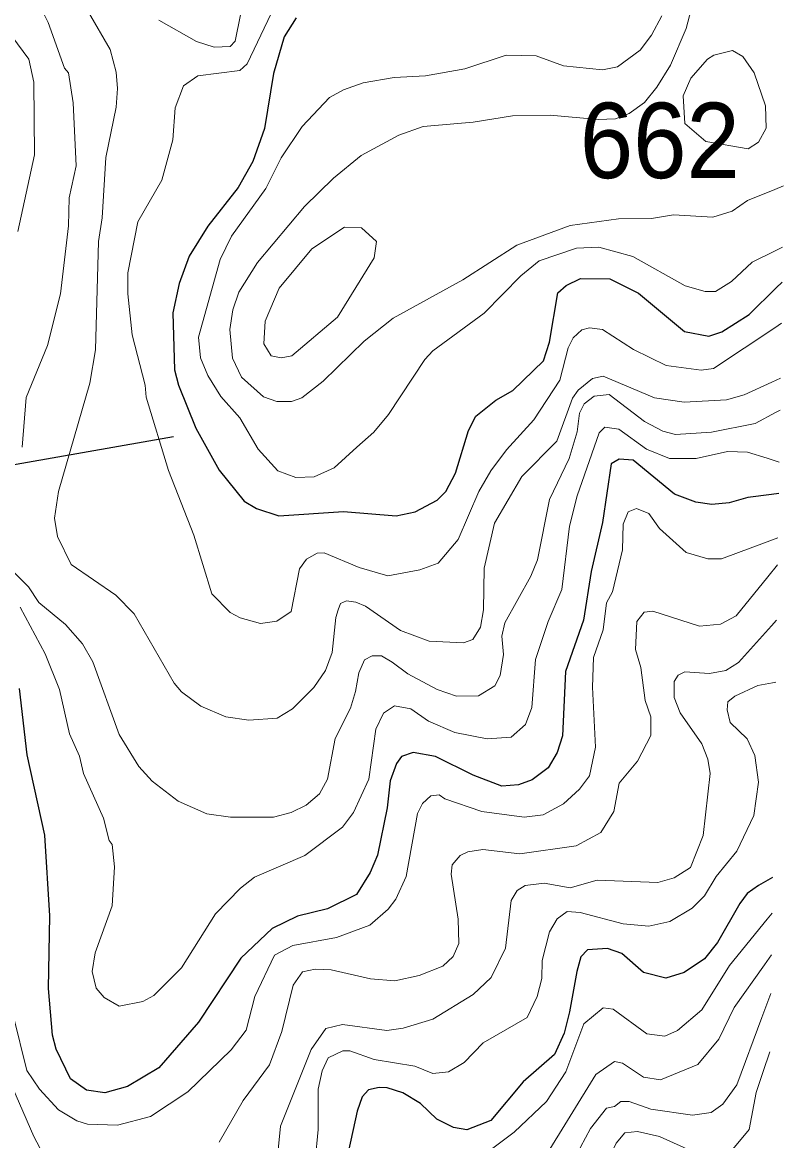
# Model space of a CAD drawing. Extents: x 673.3 to 698.5, y 6984.3 to 7012.3.
# Drawn here: x 697.596 to 698.403, y 7007.162 to 7008.347 of the extents above; entities that cross this region are included whole.
import ezdxf
from ezdxf.enums import TextEntityAlignment as Align

# ---------------------------------------------------------------- set-up
doc = ezdxf.new("R2010")
doc.units = 0
doc.header["$LTSCALE"] = 0.032
for name, color, linetype, lineweight in [('1', 7, 'Continuous', 25), ('2', 7, 'Continuous', 13), ('26', 7, 'Continuous', 25)]:
    doc.layers.add(name, color=color, linetype=linetype, lineweight=lineweight)
doc.layers.add('21', color=7, linetype='Continuous')

msp = doc.modelspace()

# ---------------------------------------------------------------- linework, layer by layer
at = {"layer": '1'}
for points in [[(697.8862, 7008.3516), (697.8734, 7008.3317), (697.8622, 7008.2927), (697.8526, 7008.2344), (697.8403, 7008.1995), (697.8247, 7008.172), (697.7924, 7008.1309), (697.7729, 7008.0992), (697.7623, 7008.0703), (697.7556, 7008.0389), (697.7572, 7007.9787), (697.7613, 7007.9624), (697.7799, 7007.9168), (697.8045, 7007.8721), (697.8311, 7007.8394), (697.8441, 7007.8315), (697.8677, 7007.8237), (697.9362, 7007.8286), (697.992, 7007.8237), (698.0123, 7007.8279), (698.0354, 7007.8406), (698.0446, 7007.8497), (698.0551, 7007.8689), (698.0689, 7007.9143), (698.0765, 7007.9295), (698.0976, 7007.9463), (698.1158, 7007.9566), (698.1482, 7007.9883), (698.1546, 7008.0078), (698.1635, 7008.0601), (698.1721, 7008.0681), (698.1875, 7008.0753), (698.2184, 7008.0752), (698.2489, 7008.06), (698.2977, 7008.0192), (698.3233, 7008.0143), (698.3373, 7008.0188), (698.3661, 7008.0374), (698.3949, 7008.0656), (698.4011, 7008.0716)], [(698.3975, 7007.8476), (698.3899, 7007.8466), (698.3647, 7007.8434), (698.3449, 7007.8375), (698.3265, 7007.836), (698.3096, 7007.8383), (698.2872, 7007.8468), (698.2434, 7007.883), (698.2283, 7007.8839), (698.22, 7007.8791), (698.2108, 7007.8168), (698.1989, 7007.7648), (698.1905, 7007.7132), (698.1717, 7007.6588), (698.1684, 7007.5907), (698.1627, 7007.5729), (698.1531, 7007.5568), (698.1363, 7007.5438), (698.1217, 7007.5386), (698.1042, 7007.5371), (698.0736, 7007.549), (698.0338, 7007.5688), (698.0101, 7007.5729), (697.9976, 7007.5688), (697.9926, 7007.5614), (697.9857, 7007.5429), (697.9827, 7007.5144), (697.9723, 7007.464), (697.9647, 7007.4456), (697.9502, 7007.4224), (697.9195, 7007.4073), (697.8875, 7007.3993), (697.8606, 7007.3865), (697.8274, 7007.3548), (697.7828, 7007.2872), (697.7407, 7007.2387), (697.7074, 7007.2189), (697.6833, 7007.212), (697.6638, 7007.2149), (697.6471, 7007.227), (697.6319, 7007.2585), (697.628, 7007.2734), (697.6238, 7007.3229), (697.6252, 7007.3999), (697.6198, 7007.4852), (697.6012, 7007.5705), (697.5928, 7007.6409)], [(698.391, 7007.4405), (698.3761, 7007.432), (698.3642, 7007.4234), (698.3563, 7007.4129), (698.3327, 7007.3715), (698.3188, 7007.3543), (698.2972, 7007.3397), (698.2777, 7007.3336), (698.2542, 7007.3399), (698.2313, 7007.3597), (698.2162, 7007.3651), (698.1949, 7007.3639), (698.1877, 7007.3564), (698.1835, 7007.3407), (698.1757, 7007.298), (698.1701, 7007.2753), (698.16, 7007.2527), (698.1267, 7007.224), (698.0924, 7007.1827), (698.0669, 7007.1731), (698.0527, 7007.1753), (698.0351, 7007.1843), (698.018, 7007.201), (697.9992, 7007.2123), (697.9827, 7007.2175), (697.9741, 7007.2177), (697.9629, 7007.2155), (697.9561, 7007.2081), (697.9509, 7007.1927), (697.9234, 7007.0666)]]:
    msp.add_lwpolyline(points, dxfattribs=at)
at = {"layer": '2'}
for points in [[(697.7407, 7008.3491), (697.7806, 7008.3267), (697.7993, 7008.3205), (697.8163, 7008.3212), (697.8215, 7008.327), (697.8387, 7008.413)], [(697.6091, 7008.3756), (697.6235, 7008.3468), (697.6408, 7008.2985), (697.6448, 7008.2935), (697.6498, 7008.2616), (697.6529, 7008.1948), (697.6457, 7008.1611), (697.6448, 7008.1313), (697.6365, 7008.0592), (697.6228, 7008.0045), (697.6001, 7007.9494), (697.5959, 7007.8967)], [(698.3079, 7008.3731), (698.2994, 7008.3406), (698.2829, 7008.3016), (698.2683, 7008.2782), (698.2554, 7008.262), (698.2391, 7008.2503), (698.2246, 7008.2447), (698.2061, 7008.2439), (698.1552, 7008.2487), (698.1153, 7008.2479), (698.0738, 7008.2413), (698.0206, 7008.2367), (697.995, 7008.2275), (697.955, 7008.2058), (697.9257, 7008.1817), (697.8948, 7008.1518), (697.845, 7008.0925), (697.8253, 7008.0608), (697.8191, 7008.0422), (697.8159, 7008.0213), (697.8188, 7007.9908), (697.8283, 7007.9707), (697.8515, 7007.95), (697.8657, 7007.945), (697.8813, 7007.945), (697.892, 7007.949), (697.9147, 7007.9665), (697.9581, 7008.0091), (697.989, 7008.0333), (698.0629, 7008.0741), (698.1201, 7008.1106), (698.1764, 7008.1315), (698.2277, 7008.1388), (698.2627, 7008.1392), (698.2859, 7008.1429), (698.3278, 7008.1406), (698.348, 7008.1468), (698.3645, 7008.1582), (698.3933, 7008.1698), (698.4027, 7008.1736)], [(698.3994, 7007.9698), (698.3901, 7007.9655), (698.3609, 7007.9521), (698.3422, 7007.9467), (698.2973, 7007.9442), (698.266, 7007.9489), (698.2116, 7007.9718), (698.2002, 7007.9694), (698.1848, 7007.9572), (698.1791, 7007.9486), (698.1623, 7007.9029), (698.1254, 7007.8654), (698.0962, 7007.8161), (698.0853, 7007.7683), (698.0845, 7007.7241), (698.0815, 7007.7057), (698.0734, 7007.6929), (698.0636, 7007.6893), (698.027, 7007.6911), (697.9966, 7007.7024), (697.9597, 7007.728), (697.9494, 7007.7324), (697.9395, 7007.7339), (697.933, 7007.7309), (697.9305, 7007.7242), (697.9283, 7007.716), (697.9242, 7007.679), (697.9171, 7007.6597), (697.9047, 7007.642), (697.8824, 7007.6191), (697.8659, 7007.6095), (697.836, 7007.6071), (697.8115, 7007.6109), (697.7851, 7007.622), (697.7646, 7007.6371), (697.7567, 7007.6464), (697.7144, 7007.7199), (697.695, 7007.7399), (697.6476, 7007.7721), (697.6332, 7007.8018), (697.6302, 7007.8214), (697.6342, 7007.8497), (697.6674, 7007.9644), (697.6734, 7007.9998), (697.6766, 7008.1146), (697.6806, 7008.1397), (697.6846, 7008.2038), (697.6953, 7008.2572), (697.6969, 7008.277), (697.6953, 7008.2942), (697.689, 7008.3183), (697.6661, 7008.3577)], [(697.8596, 7008.3565), (697.8343, 7008.303), (697.8264, 7008.2959), (697.7819, 7008.2902), (697.7667, 7008.2798), (697.7579, 7008.2563), (697.7555, 7008.2225), (697.7438, 7008.1797), (697.7184, 7008.1354), (697.7076, 7008.0813), (697.7076, 7008.0592), (697.7124, 7008.0156), (697.7261, 7007.9624), (697.7273, 7007.9496), (697.7508, 7007.8719), (697.7777, 7007.8035), (697.7966, 7007.7411), (697.8163, 7007.7213), (697.8267, 7007.7158), (697.8482, 7007.7097), (697.8658, 7007.712), (697.881, 7007.7223), (697.8897, 7007.7677), (697.8972, 7007.778), (697.9085, 7007.7844), (697.9159, 7007.7845), (697.9529, 7007.7689), (697.9834, 7007.7602), (698.0172, 7007.7665), (698.0367, 7007.7737), (698.0577, 7007.7987), (698.0796, 7007.8497), (698.0925, 7007.8716), (698.1092, 7007.8939), (698.1381, 7007.9255), (698.1654, 7007.9676), (698.1744, 7008.0018), (698.1798, 7008.0126), (698.1888, 7008.021), (698.1969, 7008.0231), (698.2108, 7008.0215), (698.2435, 7008), (698.2783, 7007.9831), (698.3152, 7007.9784), (698.3285, 7007.9799), (698.3933, 7008.0232), (698.4004, 7008.0279)], [(698.4016, 7008.1088), (698.3943, 7008.1052), (698.3693, 7008.0929), (698.3475, 7008.0722), (698.3306, 7008.0615), (698.3196, 7008.0616), (698.2985, 7008.0677), (698.2428, 7008.0988), (698.207, 7008.1086), (698.1833, 7008.1077), (698.1435, 7008.0941), (698.1241, 7008.0782), (698.0852, 7008.0385), (698.0308, 7007.9987), (698.0226, 7007.9897), (697.9839, 7007.9311), (697.9685, 7007.9124), (697.9506, 7007.8965), (697.9264, 7007.8748), (697.9051, 7007.8651), (697.8857, 7007.8644), (697.8666, 7007.8717), (697.8459, 7007.8945), (697.8266, 7007.9277), (697.8062, 7007.9505), (697.7927, 7007.9725), (697.7849, 7007.9912), (697.7825, 7008.0134), (697.8055, 7008.0956), (697.8176, 7008.1204), (697.8541, 7008.1707), (697.8702, 7008.2032), (697.8925, 7008.2364), (697.9215, 7008.2672), (697.9363, 7008.2756), (697.957, 7008.283), (697.9899, 7008.2886), (698.0233, 7008.2903), (698.065, 7008.2977), (698.1088, 7008.3122), (698.1405, 7008.3113), (698.1696, 7008.301), (698.2108, 7008.2967), (698.2265, 7008.2999), (698.2507, 7008.3176), (698.2628, 7008.3332), (698.2737, 7008.3537)], [(697.5911, 7008.1253), (697.6089, 7008.2064), (697.6081, 7008.2836), (697.6029, 7008.3079), (697.5847, 7008.3324)], [(697.6987, 7007.592), (697.7194, 7007.558), (697.7335, 7007.5427), (697.761, 7007.5212), (697.7914, 7007.508), (697.8165, 7007.5045), (697.8621, 7007.5043), (697.8808, 7007.5092), (697.8968, 7007.5171), (697.9107, 7007.5292), (697.9192, 7007.5448), (697.9274, 7007.5877), (697.9436, 7007.62), (697.9489, 7007.6377), (697.9526, 7007.6575), (697.9584, 7007.6712), (697.9665, 7007.6755), (697.9764, 7007.6753), (697.9878, 7007.6688), (698.0045, 7007.6563), (698.0355, 7007.6397), (698.0562, 7007.6328), (698.0794, 7007.633), (698.0965, 7007.6435), (698.1024, 7007.6546), (698.1057, 7007.6769), (698.1042, 7007.6964), (698.1071, 7007.7104), (698.1349, 7007.7599), (698.142, 7007.7771), (698.1545, 7007.841), (698.1754, 7007.8846), (698.1839, 7007.913), (698.1863, 7007.9325), (698.1914, 7007.9425), (698.2021, 7007.9506), (698.2178, 7007.9523), (698.2553, 7007.924), (698.2746, 7007.9137), (698.288, 7007.91), (698.3262, 7007.9125), (698.3724, 7007.9218), (698.3949, 7007.9337), (698.3989, 7007.9358)], [(698.398, 7007.8809), (698.3852, 7007.8849), (698.3645, 7007.8913), (698.3433, 7007.8921), (698.31, 7007.8846), (698.2819, 7007.8847), (698.2575, 7007.8944), (698.2279, 7007.9156), (698.2134, 7007.918), (698.2073, 7007.9118), (698.184, 7007.8451), (698.1758, 7007.8128), (698.1676, 7007.7456), (698.1532, 7007.7119), (698.1398, 7007.6716), (698.1359, 7007.6206), (698.129, 7007.6026), (698.1141, 7007.5891), (698.0886, 7007.5875), (698.0543, 7007.5943), (698.0262, 7007.6061), (698.0075, 7007.6193), (697.9903, 7007.6225), (697.9786, 7007.6147), (697.9706, 7007.5977), (697.963, 7007.5446), (697.9469, 7007.5092), (697.9352, 7007.4937), (697.8952, 7007.4636), (697.842, 7007.4408), (697.827, 7007.4293), (697.8005, 7007.402), (697.7648, 7007.3448), (697.7352, 7007.3152), (697.7235, 7007.3091), (697.6987, 7007.304), (697.6827, 7007.3133), (697.6742, 7007.3231), (697.6701, 7007.3409), (697.6732, 7007.3605), (697.6913, 7007.4105), (697.6936, 7007.4517), (697.6913, 7007.4754), (697.6879, 7007.4797), (697.682, 7007.5034), (697.6606, 7007.5507), (697.6564, 7007.5691), (697.6461, 7007.5926), (697.6352, 7007.6399), (697.6202, 7007.6774), (697.5938, 7007.727)], [(697.5861, 7007.2946), (697.6006, 7007.236), (697.614, 7007.2159), (697.6343, 7007.1943), (697.6536, 7007.1825), (697.6649, 7007.1789), (697.6969, 7007.1778), (697.7317, 7007.1871), (697.7713, 7007.2132), (697.8174, 7007.2576), (697.833, 7007.2786), (697.8422, 7007.3144), (697.8633, 7007.358), (697.8826, 7007.3683), (697.9288, 7007.3767), (697.9642, 7007.3899), (697.9836, 7007.4068), (697.9919, 7007.4175), (698.0028, 7007.4414), (698.0148, 7007.5083), (698.0201, 7007.5188), (698.0287, 7007.5269), (698.0375, 7007.5279), (698.0436, 7007.5238), (698.083, 7007.5105), (698.1279, 7007.5045), (698.1478, 7007.5068), (698.1694, 7007.5184), (698.1865, 7007.534), (698.197, 7007.5481), (698.2034, 7007.5787), (698.2002, 7007.6422), (698.2011, 7007.6738), (698.2116, 7007.7031), (698.2149, 7007.7316), (698.2213, 7007.7433), (698.2319, 7007.7879), (698.2328, 7007.8149), (698.2381, 7007.828), (698.2469, 7007.8316), (698.2598, 7007.8264), (698.2711, 7007.8105), (698.2994, 7007.7848), (698.3225, 7007.7781), (698.337, 7007.7781), (698.3852, 7007.7961), (698.3967, 7007.8004)], [(697.5824, 7007.7686), (697.6026, 7007.7485), (697.6134, 7007.732), (697.6418, 7007.7085), (697.6596, 7007.6883), (697.6707, 7007.6692), (697.6987, 7007.592)], [(698.3963, 7007.772), (698.3858, 7007.759), (698.3525, 7007.7178), (698.3357, 7007.7089), (698.3136, 7007.707), (698.2642, 7007.7227), (698.2549, 7007.7217), (698.247, 7007.7117), (698.2459, 7007.6823), (698.2514, 7007.663), (698.2559, 7007.6282), (698.262, 7007.6106), (698.2621, 7007.591), (698.248, 7007.5639), (698.2284, 7007.5403), (698.2228, 7007.5104), (698.2089, 7007.488), (698.183, 7007.4741), (698.123, 7007.4654), (698.084, 7007.4702), (698.0681, 7007.4677), (698.0601, 7007.4637), (698.0513, 7007.454), (698.0503, 7007.4441), (698.0577, 7007.3963), (698.0585, 7007.3706), (698.0525, 7007.3567), (698.0417, 7007.3466), (698.0165, 7007.3367), (697.9907, 7007.331), (697.965, 7007.3331), (697.9234, 7007.3425), (697.9064, 7007.3431), (697.8928, 7007.3404), (697.8828, 7007.3263), (697.871, 7007.2771), (697.858, 7007.242), (697.8301, 7007.2042), (697.8045, 7007.1598)], [(697.8582, 7007.0633), (697.8695, 7007.1767), (697.902, 7007.2582), (697.9175, 7007.2802), (697.9354, 7007.2846), (697.9823, 7007.2781), (697.9995, 7007.2807), (698.0311, 7007.2904), (698.0737, 7007.3164), (698.0929, 7007.3346), (698.108, 7007.3655), (698.1138, 7007.4162), (698.1203, 7007.4268), (698.1288, 7007.432), (698.1489, 7007.4343), (698.1765, 7007.4295), (698.2051, 7007.4376), (698.2695, 7007.4351), (698.2868, 7007.4402), (698.3041, 7007.4511), (698.3174, 7007.485), (698.3247, 7007.5507), (698.3224, 7007.566), (698.3161, 7007.582), (698.2932, 7007.615), (698.2867, 7007.6312), (698.2868, 7007.6482), (698.2909, 7007.6551), (698.2979, 7007.6583), (698.3243, 7007.6568), (698.3415, 7007.6598), (698.3549, 7007.6682), (698.39, 7007.7073), (698.3953, 7007.7133)], [(698.3943, 7007.6475), (698.391, 7007.6469), (698.3755, 7007.6441), (698.351, 7007.6327), (698.3436, 7007.6265), (698.3428, 7007.6182), (698.3459, 7007.6049), (698.3639, 7007.5874), (698.3721, 7007.5698), (698.3762, 7007.5414), (698.3712, 7007.506), (698.3531, 7007.4684), (698.3312, 7007.4415), (698.3189, 7007.4211), (698.3058, 7007.4081), (698.2822, 7007.3939), (698.2599, 7007.3889), (698.2326, 7007.3913), (698.187, 7007.4035), (698.1733, 7007.4045), (698.1628, 7007.3968), (698.1546, 7007.383), (698.1469, 7007.3525), (698.1464, 7007.3334), (698.1417, 7007.3144), (698.1309, 7007.2919), (698.0842, 7007.2653), (698.064, 7007.2445), (698.0477, 7007.2343), (698.0309, 7007.2325), (698.0118, 7007.2406), (697.9687, 7007.2475), (697.9429, 7007.2568), (697.9356, 7007.2568), (697.92, 7007.2492), (697.9136, 7007.2355), (697.9094, 7007.2159), (697.9094, 7007.1732), (697.9063, 7007.1402)], [(698.0791, 7007.142), (698.1171, 7007.1706), (698.1513, 7007.203), (698.172, 7007.2346), (698.1909, 7007.2854), (698.2114, 7007.3024), (698.222, 7007.3008), (698.2576, 7007.2748), (698.2768, 7007.2724), (698.2901, 7007.2782), (698.316, 7007.3003), (698.3455, 7007.347), (698.3852, 7007.3962), (698.3904, 7007.4026)], [(698.3897, 7007.3583), (698.3824, 7007.348), (698.3502, 7007.3027), (698.334, 7007.2691), (698.3118, 7007.2423), (698.2722, 7007.226), (698.2542, 7007.2288), (698.2321, 7007.2436), (698.2236, 7007.2453), (698.2036, 7007.2316), (698.1493, 7007.1433)], [(698.1096, 7007.0574), (698.1291, 7007.0626), (698.1483, 7007.0746), (698.1631, 7007.0905), (698.1739, 7007.1113), (698.1873, 7007.1545), (698.1981, 7007.1744), (698.2151, 7007.1958), (698.2233, 7007.1978), (698.2302, 7007.2029), (698.239, 7007.203), (698.2619, 7007.195), (698.306, 7007.1886), (698.3258, 7007.1912), (698.3383, 7007.2003), (698.3531, 7007.2207), (698.3795, 7007.2919), (698.389, 7007.3176)], [(698.0243, 7007.0383), (698.0288, 7007.041), (698.0376, 7007.043), (698.0504, 7007.0418), (698.1399, 7007.0093), (698.1492, 7007.0095), (698.1576, 7007.0133), (698.1829, 7007.0343), (698.193, 7007.0511), (698.205, 7007.0836), (698.2125, 7007.1322), (698.2253, 7007.1588), (698.2345, 7007.1696), (698.2479, 7007.1713), (698.2713, 7007.1658), (698.308, 7007.1493), (698.3335, 7007.1485), (698.3488, 7007.1524), (698.3663, 7007.1733), (698.3736, 7007.2126), (698.3811, 7007.2349), (698.3881, 7007.2556)], [(697.6464, 7007.0937), (697.608, 7007.1659), (697.5812, 7007.2278)]]:
    msp.add_lwpolyline(points, dxfattribs=at)
for points in [[(698.3201, 7008.2208), (698.298, 7008.2399), (698.2961, 7008.2689), (698.3043, 7008.2877), (698.322, 7008.308), (698.3289, 7008.3122), (698.3484, 7008.317), (698.3595, 7008.3108), (698.3716, 7008.2936), (698.3835, 7008.2583), (698.3841, 7008.2347), (698.376, 7008.2201), (698.365, 7008.213)], [(697.93, 7008.0345), (697.9689, 7008.0974), (697.9712, 7008.1145), (697.9553, 7008.1291), (697.9372, 7008.1298), (697.9026, 7008.1067), (697.8683, 7008.0653), (697.8533, 7008.0303), (697.8517, 7008.0063), (697.8597, 7007.9933), (697.8701, 7007.9915), (697.8815, 7007.9935)]]:
    msp.add_lwpolyline(points, close=True, dxfattribs=at)
at = {"layer": '26'}
msp.add_lwpolyline([(696.6701, 7007.0822), (696.7565, 7007.2106), (696.8172, 7007.3063), (696.9012, 7007.4603), (696.9666, 7007.563), (697.0413, 7007.6424), (697.1463, 7007.7288), (697.214, 7007.7708), (697.3097, 7007.8128), (697.4404, 7007.8525), (697.7561, 7007.908)], dxfattribs=at)

# ---------------------------------------------------------------- texts
at = {"layer": '21', "width": 0.95}
msp.add_text('662', height=0.08, dxfattribs=at).set_placement((698.3563, 7008.1818), align=Align.RIGHT)

doc.saveas('drawing.dxf')
